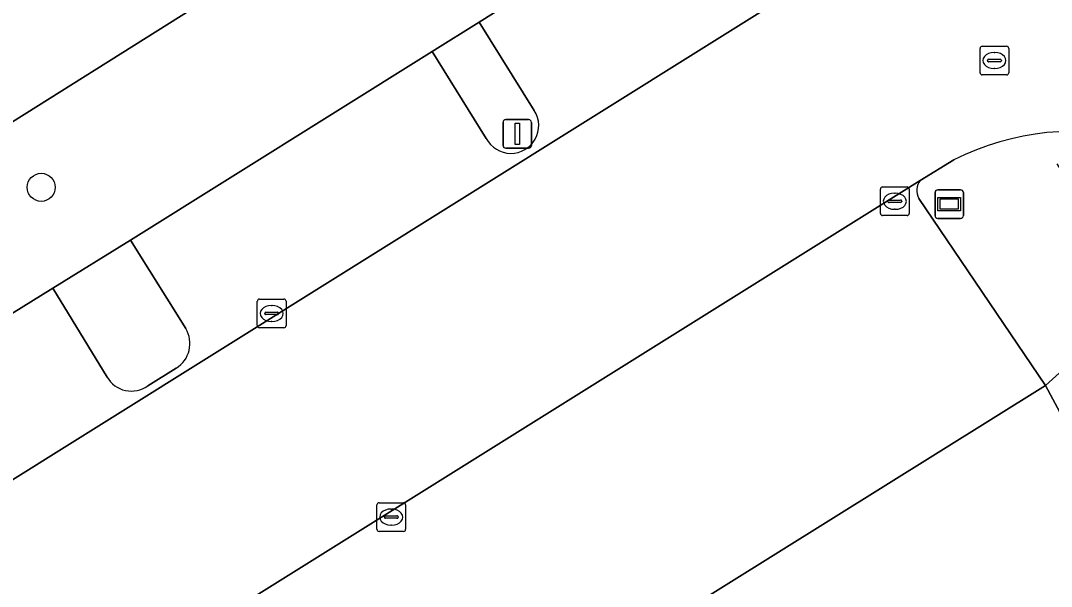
# Model space of a CAD drawing. Extents: x 158455 to 159797, y 387218 to 388672.
# Drawn here: x 158662.55 to 158698.47, y 387966.68 to 387986.41 of the extents above; entities that cross this region are included whole.
import ezdxf

# ---------------------------------------------------------------- set-up
doc = ezdxf.new("R2010")
doc.units = 0
for name, color, linetype in [('IMGEO_Boom', 7, 'Continuous'), ('IMGEO_Erf', 7, 'Continuous'), ('IMGEO_Groenvoorziening', 7, 'Continuous'), ('IMGEO_Kolk', 7, 'Continuous'), ('IMGEO_Lichtmast', 7, 'Continuous'), ('IMGEO_Pand', 7, 'Continuous'), ('IMGEO_Parkeervlak_open', 7, 'Continuous'), ('IMGEO_Rijbaan_lokaal_gesloten', 7, 'Continuous'), ('IMGEO_Rioolput', 7, 'Continuous'), ('IMGEO_Voetpad_open', 7, 'Continuous'), ('IMGEO_Wegwijzer', 7, 'Continuous')]:
    doc.layers.add(name, color=color, linetype=linetype)

msp = doc.modelspace()

# ---------------------------------------------------------------- linework, layer by layer
at = {"layer": 'IMGEO_Boom'}
msp.add_circle((158663.268, 387980.595), 0.489, dxfattribs=at)
at = {"layer": 'IMGEO_Erf'}
for points in [[(158693.899, 387980.837), (158616.755, 387932.616), (158615.34, 387931.575), (158614.436, 387930.699)], [(158676.61, 387954.348), (158673.995, 387958.537), (158698.268, 387973.691), (158693.855, 387980.208)], [(158702.58, 387977.337), (158701.639, 387976.727), (158698.268, 387973.691), (158698.855, 387972.584), (158703.378, 387971.725), (158704.296, 387972.201), (158714.151, 387956.428), (158715.414, 387954.407), (158718.89, 387948.844), (158744.632, 387907.644), (158716.744, 387890.253)]]:
    msp.add_lwpolyline(points, dxfattribs=at)
msp.add_arc((158694.327, 387980.491), 0.551, 141.0618, 210.9353, dxfattribs=at)
at = {"layer": 'IMGEO_Groenvoorziening'}
msp.add_lwpolyline([(158681.258, 388004.023), (158680.443, 388003.507), (158679.799, 388003.099), (158674.848, 388000), (158586.704, 387944.915), (158591.006, 387938.082), (158681.122, 387994.739), (158681.503, 387994.979), (158681.403, 387998.044), (158681.34, 388000), (158681.495, 388001.799), (158682.361, 388002.322)], close=True, dxfattribs=at)
for points in [[(158684.358, 388003.531), (158682.361, 388002.322), (158681.495, 388001.799), (158681.34, 388000), (158681.403, 387998.044), (158681.503, 387994.979), (158681.122, 387994.739), (158591.006, 387938.082), (158595.514, 387930.784), (158600.33, 387923.19)], [(158610.717, 387941.518), (158614.217, 387943.887), (158613.192, 387945.51), (158623.656, 387952.083), (158626.454, 387953.83), (158636.923, 387960.416), (158639.743, 387962.124), (158650.237, 387968.707), (158652.994, 387970.461), (158663.669, 387977.074), (158666.375, 387978.758), (158676.888, 387985.331), (158678.526, 387986.349), (158686.746, 387991.519), (158690.435, 387993.935)], [(158680.452, 387983.27), (158678.526, 387986.349), (158676.888, 387985.331), (158678.778, 387982.3)], [(158668.307, 387975.673), (158666.375, 387978.758), (158663.669, 387977.074), (158665.564, 387973.975)], [(158666.979, 387973.67), (158667.972, 387974.29)]]:
    msp.add_lwpolyline(points, dxfattribs=at)
for centre, radius, start, end in [((158679.638, 387982.746), 0.968, 207.4214, 32.7589), ((158667.438, 387975.151), 1.014, 301.8041, 30.9632), ((158666.413, 387974.48), 0.988, 210.7175, 304.9547)]:
    msp.add_arc(centre, radius, start, end, dxfattribs=at)
at = {"layer": 'IMGEO_Kolk'}
for p, q in [((158692.514, 387979.682), (158692.514, 387980.534)), ((158692.589, 387980.608), (158693.441, 387980.608)), ((158693.515, 387980.534), (158693.515, 387979.682)), ((158692.816, 387980.151), (158693.214, 387980.151)), ((158693.002, 387980.388), (158693.027, 387980.388)), ((158692.773, 387980.102), (158692.773, 387980.114)), ((158693.211, 387980.065), (158692.813, 387980.065)), ((158693.025, 387979.828), (158693, 387979.828)), ((158693.257, 387980.114), (158693.257, 387980.102)), ((158693.441, 387979.608), (158692.589, 387979.608)), ((158670.8, 387975.773), (158670.8, 387976.625)), ((158670.875, 387976.699), (158671.727, 387976.699)), ((158671.801, 387976.625), (158671.801, 387975.773)), ((158671.059, 387976.193), (158671.059, 387976.205)), ((158671.102, 387976.242), (158671.5, 387976.242)), ((158671.288, 387976.479), (158671.313, 387976.479)), ((158671.543, 387976.205), (158671.543, 387976.193)), ((158671.497, 387976.156), (158671.099, 387976.156)), ((158671.311, 387975.919), (158671.286, 387975.919)), ((158671.727, 387975.699), (158670.875, 387975.699)), ((158674.967, 387968.675), (158674.967, 387969.527)), ((158675.042, 387969.601), (158675.894, 387969.601)), ((158675.455, 387969.381), (158675.48, 387969.381)), ((158675.968, 387969.527), (158675.968, 387968.675)), ((158675.226, 387969.095), (158675.226, 387969.107)), ((158675.664, 387969.058), (158675.266, 387969.058)), ((158675.269, 387969.144), (158675.667, 387969.144)), ((158675.71, 387969.107), (158675.71, 387969.095)), ((158675.478, 387968.821), (158675.453, 387968.821)), ((158675.894, 387968.601), (158675.042, 387968.601))]:
    msp.add_line(p, q, dxfattribs=at)
for points in [[(158692.514, 387979.682), (158692.514, 387980.534)], [(158692.589, 387980.608), (158693.441, 387980.608)], [(158693.515, 387980.534), (158693.515, 387979.682)], [(158693.441, 387979.608), (158692.589, 387979.608)], [(158670.8, 387975.773), (158670.8, 387976.625)], [(158670.875, 387976.699), (158671.727, 387976.699)], [(158671.801, 387976.625), (158671.801, 387975.773)], [(158671.727, 387975.699), (158670.875, 387975.699)], [(158674.967, 387968.675), (158674.967, 387969.527)], [(158675.042, 387969.601), (158675.894, 387969.601)], [(158675.968, 387969.527), (158675.968, 387968.675)], [(158675.894, 387968.601), (158675.042, 387968.601)]]:
    msp.add_lwpolyline(points, dxfattribs=at)
for centre, radius, start, end in [((158692.591, 387980.532), 0.0765, 91.552, 178.448), ((158692.591, 387980.532), 0.0765, 91.552, 178.448), ((158693.439, 387980.532), 0.0765, 1.552, 88.448), ((158693.439, 387980.532), 0.0765, 1.552, 88.448), ((158692.813, 387980.111), 0.0403, 85.8775, 175.7526), ((158693.218, 387980.113), 0.0386, 1.7309, 96.639), ((158692.81, 387980.101), 0.0366, 178.938, 274.7102), ((158693.214, 387980.108), 0.043, 264.8664, 352.4533), ((158692.591, 387979.684), 0.0765, 181.552, 268.448), ((158692.591, 387979.684), 0.0765, 181.552, 268.448), ((158693.439, 387979.684), 0.0765, 271.552, 358.448), ((158693.439, 387979.684), 0.0765, 271.552, 358.448), ((158670.877, 387976.623), 0.0765, 91.552, 178.448), ((158670.877, 387976.623), 0.0765, 91.552, 178.448), ((158671.725, 387976.623), 0.0765, 1.552, 88.448), ((158671.725, 387976.623), 0.0765, 1.552, 88.448), ((158671.099, 387976.202), 0.0403, 85.8775, 175.7526), ((158671.096, 387976.192), 0.0366, 178.938, 274.7102), ((158671.5, 387976.199), 0.043, 264.8664, 352.4533), ((158671.504, 387976.204), 0.0386, 1.7309, 96.639), ((158670.877, 387975.775), 0.0765, 181.552, 268.448), ((158670.877, 387975.775), 0.0765, 181.552, 268.448), ((158671.725, 387975.775), 0.0765, 271.552, 358.448), ((158671.725, 387975.775), 0.0765, 271.552, 358.448), ((158675.044, 387969.525), 0.0765, 91.552, 178.448), ((158675.044, 387969.525), 0.0765, 91.552, 178.448), ((158675.892, 387969.525), 0.0765, 1.552, 88.448), ((158675.892, 387969.525), 0.0765, 1.552, 88.448), ((158675.266, 387969.104), 0.0403, 85.8775, 175.7526), ((158675.263, 387969.094), 0.0366, 178.938, 274.7102), ((158675.667, 387969.101), 0.043, 264.8664, 352.4533), ((158675.671, 387969.106), 0.0386, 1.7309, 96.639), ((158675.044, 387968.677), 0.0765, 181.552, 268.448), ((158675.044, 387968.677), 0.0765, 181.552, 268.448), ((158675.892, 387968.677), 0.0765, 271.552, 358.448), ((158675.892, 387968.677), 0.0765, 271.552, 358.448)]:
    msp.add_arc(centre, radius, start, end, dxfattribs=at)
for centre, major_axis, ratio, start_param, end_param in [((158693.001, 387980.108), (-0.387, 0.002), 0.722429, 4.712389, 7.853982), ((158693.026, 387980.108), (-0.39, 0.002), 0.717154, 1.570796, 4.712389), ((158671.287, 387976.199), (-0.387, 0.002), 0.722429, 4.712389, 7.853982), ((158671.312, 387976.199), (-0.39, 0.002), 0.717154, 1.570796, 4.712389), ((158675.454, 387969.101), (-0.387, 0.002), 0.722429, 4.712389, 7.853982), ((158675.479, 387969.101), (-0.39, 0.002), 0.717154, 1.570796, 4.712389)]:
    msp.add_ellipse(centre, major_axis=major_axis, ratio=ratio, start_param=start_param, end_param=end_param, dxfattribs=at)
at = {"layer": 'IMGEO_Lichtmast'}
for p, q in [((158679.362, 387982.058), (158679.362, 387982.858)), ((158679.362, 387982.858), (158679.362, 387982.058)), ((158679.462, 387982.958), (158680.252, 387982.958)), ((158680.252, 387982.958), (158679.462, 387982.958)), ((158680.352, 387982.858), (158680.352, 387982.058)), ((158680.352, 387982.058), (158680.352, 387982.858)), ((158680.252, 387981.958), (158679.462, 387981.958)), ((158679.462, 387981.958), (158680.252, 387981.958))]:
    msp.add_line(p, q, dxfattribs=at)
msp.add_lwpolyline([(158679.782, 387982.833), (158679.932, 387982.833), (158679.932, 387982.083), (158679.782, 387982.083), (158679.782, 387982.833)], dxfattribs=at)
for centre, start, end in [((158679.462, 387982.858), 90, 180), ((158679.462, 387982.858), 90, 180), ((158680.252, 387982.858), 0, 90), ((158680.252, 387982.858), 360, 90), ((158679.462, 387982.058), 180, 270), ((158679.462, 387982.058), 180, 270), ((158680.252, 387982.058), 270, 0), ((158680.252, 387982.058), 270, 0)]:
    msp.add_arc(centre, 0.1, start, end, dxfattribs=at)
at = {"layer": 'IMGEO_Pand'}
msp.add_lwpolyline([(158676.61, 387954.348), (158714.098, 387894.495), (158716.744, 387890.253), (158744.632, 387907.644), (158718.89, 387948.844), (158715.414, 387954.407), (158714.151, 387956.428), (158704.296, 387972.201), (158703.378, 387971.725), (158698.855, 387972.584), (158698.268, 387973.691), (158673.995, 387958.537)], close=True, dxfattribs=at)
at = {"layer": 'IMGEO_Parkeervlak_open'}
for points in [[(158688.996, 387988.357), (158688.362, 387988.93), (158686.746, 387991.519), (158678.526, 387986.349), (158680.452, 387983.27)], [(158614.197, 387940.345), (158690.944, 387988.345)], [(158678.778, 387982.3), (158676.888, 387985.331), (158666.375, 387978.758), (158668.307, 387975.673)], [(158665.564, 387973.975), (158663.669, 387977.074), (158652.994, 387970.461), (158654.993, 387967.42)], [(158667.972, 387974.29), (158666.979, 387973.67)]]:
    msp.add_lwpolyline(points, dxfattribs=at)
for centre, radius, start, end in [((158679.638, 387982.746), 0.968, 207.4214, 32.7589), ((158667.438, 387975.151), 1.014, 301.8041, 30.9632), ((158666.413, 387974.48), 0.988, 210.7175, 304.9547)]:
    msp.add_arc(centre, radius, start, end, dxfattribs=at)
at = {"layer": 'IMGEO_Rijbaan_lokaal_gesloten'}
for points in [[(158691.261, 387988.543), (158690.944, 387988.345), (158614.197, 387940.345), (158611.756, 387938.648), (158615.34, 387931.575), (158616.755, 387932.616), (158693.899, 387980.837)], [(158693.899, 387980.837), (158695.073, 387981.558)]]:
    msp.add_lwpolyline(points, dxfattribs=at)
msp.add_arc((158699.323, 387972.97), 9.582, 36.3634, 116.327, dxfattribs=at)
at = {"layer": 'IMGEO_Rioolput'}
for p, q in [((158696.059, 387985.513), (158696.911, 387985.513)), ((158695.984, 387984.587), (158695.984, 387985.439)), ((158696.472, 387985.293), (158696.497, 387985.293)), ((158696.985, 387985.439), (158696.985, 387984.587)), ((158696.243, 387985.007), (158696.243, 387985.019)), ((158696.681, 387984.97), (158696.283, 387984.97)), ((158696.286, 387985.056), (158696.684, 387985.056)), ((158696.727, 387985.019), (158696.727, 387985.007)), ((158696.911, 387984.513), (158696.059, 387984.513)), ((158696.495, 387984.733), (158696.47, 387984.733))]:
    msp.add_line(p, q, dxfattribs=at)
for points in [[(158696.059, 387985.513), (158696.911, 387985.513)], [(158695.984, 387984.587), (158695.984, 387985.439)], [(158696.985, 387985.439), (158696.985, 387984.587)], [(158696.911, 387984.513), (158696.059, 387984.513)]]:
    msp.add_lwpolyline(points, dxfattribs=at)
for centre, radius, start, end in [((158696.061, 387985.437), 0.0765, 91.552, 178.448), ((158696.061, 387985.437), 0.0765, 91.552, 178.448), ((158696.909, 387985.437), 0.0765, 1.552, 88.448), ((158696.909, 387985.437), 0.0765, 1.552, 88.448), ((158696.283, 387985.016), 0.0403, 85.8775, 175.7526), ((158696.28, 387985.006), 0.0366, 178.938, 274.7102), ((158696.684, 387985.013), 0.043, 264.8664, 352.4533), ((158696.688, 387985.018), 0.0386, 1.7309, 96.639), ((158696.061, 387984.589), 0.0765, 181.552, 268.448), ((158696.061, 387984.589), 0.0765, 181.552, 268.448), ((158696.909, 387984.589), 0.0765, 271.552, 358.448), ((158696.909, 387984.589), 0.0765, 271.552, 358.448)]:
    msp.add_arc(centre, radius, start, end, dxfattribs=at)
for centre, major_axis, ratio, start_param, end_param in [((158696.471, 387985.013), (-0.387, 0.002), 0.722429, 4.712389, 7.853982), ((158696.496, 387985.013), (-0.39, 0.002), 0.717154, 1.570796, 4.712389)]:
    msp.add_ellipse(centre, major_axis=major_axis, ratio=ratio, start_param=start_param, end_param=end_param, dxfattribs=at)
at = {"layer": 'IMGEO_Voetpad_open'}
for points in [[(158693.855, 387980.208), (158698.268, 387973.691), (158701.639, 387976.727), (158698.673, 387981.412)], [(158695.073, 387981.558), (158693.899, 387980.837)]]:
    msp.add_lwpolyline(points, dxfattribs=at)
for centre, radius, start, end in [((158699.323, 387972.97), 9.582, 36.3634, 116.327), ((158694.327, 387980.491), 0.551, 141.0618, 210.9353)]:
    msp.add_arc(centre, radius, start, end, dxfattribs=at)
at = {"layer": 'IMGEO_Wegwijzer'}
for p, q in [((158694.515, 387980.509), (158695.305, 387980.509)), ((158695.305, 387980.509), (158694.515, 387980.509)), ((158694.415, 387979.609), (158694.415, 387980.409)), ((158694.415, 387980.409), (158694.415, 387979.609)), ((158695.405, 387980.409), (158695.405, 387979.609)), ((158695.405, 387979.609), (158695.405, 387980.409)), ((158695.305, 387979.509), (158694.515, 387979.509)), ((158694.515, 387979.509), (158695.305, 387979.509))]:
    msp.add_line(p, q, dxfattribs=at)
for points in [[(158694.516, 387980.241), (158695.304, 387980.241), (158695.304, 387979.777), (158694.516, 387979.777), (158694.516, 387980.241)], [(158694.581, 387980.176), (158694.581, 387979.842), (158695.239, 387979.842), (158695.239, 387980.176), (158694.581, 387980.176)]]:
    msp.add_lwpolyline(points, dxfattribs=at)
for centre, start, end in [((158694.515, 387980.409), 90, 180), ((158694.515, 387980.409), 90, 180), ((158695.305, 387980.409), 0, 90), ((158695.305, 387980.409), 360, 90), ((158694.515, 387979.609), 180, 270), ((158694.515, 387979.609), 180, 270), ((158695.305, 387979.609), 270, 0), ((158695.305, 387979.609), 270, 0)]:
    msp.add_arc(centre, 0.1, start, end, dxfattribs=at)

doc.saveas('drawing.dxf')
